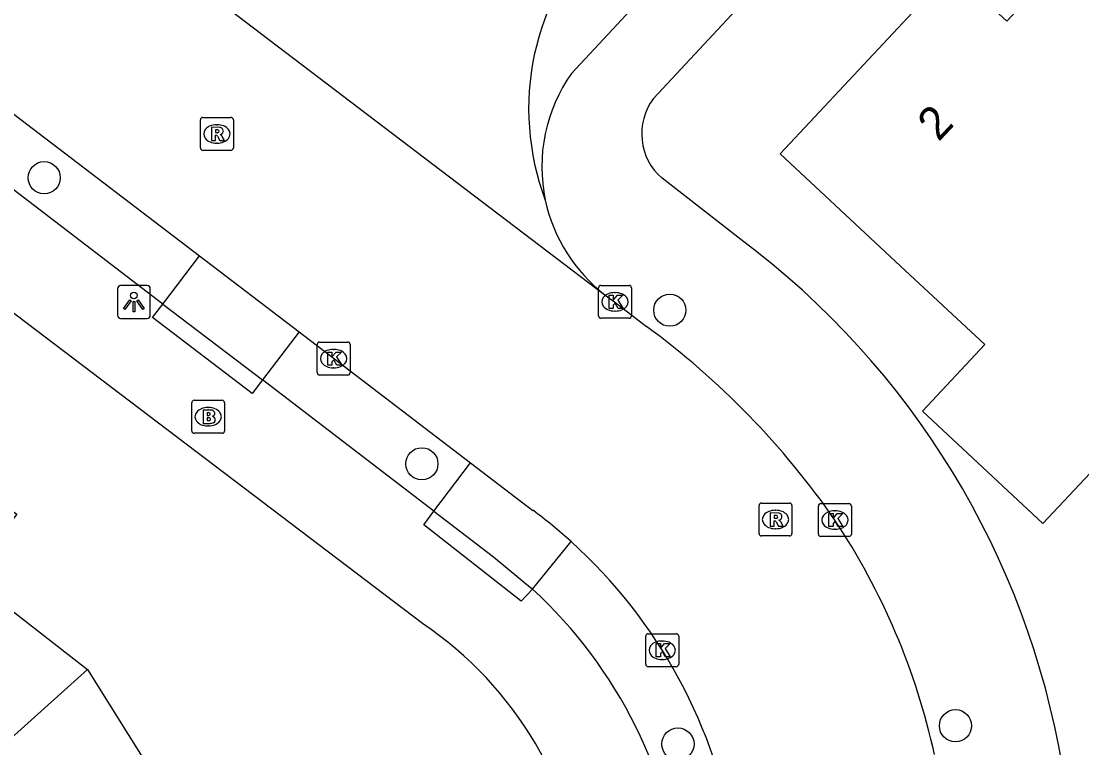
# Model space of a CAD drawing. Extents: x 159628 to 160723, y 388176 to 389416.
# Drawn here: x 160461.73 to 160493.96, y 388611.59 to 388633.66 of the extents above; entities that cross this region are included whole.
import ezdxf

# ---------------------------------------------------------------- set-up
doc = ezdxf.new("R2010")
doc.units = 0
for name, color, linetype in [('IMGEO_Boom', 7, 'Continuous'), ('IMGEO_Brandkraan', 7, 'Continuous'), ('IMGEO_Fietspad_gesloten', 7, 'Continuous'), ('IMGEO_Kolk', 7, 'Continuous'), ('IMGEO_Lichtpunt', 7, 'Continuous'), ('IMGEO_Pand', 7, 'Continuous'), ('IMGEO_Pand_nummerreeks', 7, 'Continuous'), ('IMGEO_Parkeervlak_open', 7, 'Continuous'), ('IMGEO_Rijbaan_lokaal_gesloten', 7, 'Continuous'), ('IMGEO_Rioolput', 7, 'Continuous'), ('IMGEO_Voetpad_open', 7, 'Continuous')]:
    doc.layers.add(name, color=color, linetype=linetype)

msp = doc.modelspace()

# ---------------------------------------------------------------- linework, layer by layer
at = {"layer": 'IMGEO_Boom'}
for centre in [(160462.427, 388628.904), (160481.437, 388624.879), (160473.902, 388620.213), (160490.116, 388612.255), (160481.684, 388611.699)]:
    msp.add_circle(centre, 0.489, dxfattribs=at)
at = {"layer": 'IMGEO_Brandkraan'}
for p, q in [((160466.983, 388622.142), (160467.835, 388622.142)), ((160466.908, 388621.216), (160466.908, 388622.068)), ((160467.396, 388621.922), (160467.421, 388621.922)), ((160467.909, 388622.068), (160467.909, 388621.216)), ((160467.835, 388621.142), (160466.983, 388621.142)), ((160467.419, 388621.362), (160467.394, 388621.362))]:
    msp.add_line(p, q, dxfattribs=at)
for points in [[(160466.983, 388622.142), (160467.835, 388622.142)], [(160466.908, 388621.216), (160466.908, 388622.068)], [(160467.256, 388621.842), (160467.256, 388621.442), (160467.469, 388621.442)], [(160467.487, 388621.842), (160467.256, 388621.842)], [(160467.435, 388621.761), (160467.381, 388621.761), (160467.381, 388621.685)], [(160467.909, 388622.068), (160467.909, 388621.216)], [(160467.381, 388621.685), (160467.434, 388621.685)], [(160467.443, 388621.609), (160467.381, 388621.609), (160467.381, 388621.528)], [(160467.381, 388621.528), (160467.443, 388621.528)], [(160467.835, 388621.142), (160466.983, 388621.142)]]:
    msp.add_lwpolyline(points, dxfattribs=at)
for centre, radius, start, end in [((160466.985, 388622.066), 0.0765, 91.552, 178.448), ((160466.985, 388622.066), 0.0765, 91.552, 178.448), ((160467.833, 388622.066), 0.0765, 1.552, 88.448), ((160467.833, 388622.066), 0.0765, 1.552, 88.448), ((160467.436, 388621.723), 0.0379, 267.8285, 90.9355), ((160467.491, 388621.697), 0.145, 59.4692, 91.5367), ((160467.516, 388621.744), 0.0922, 285.5137, 58.1501), ((160467.444, 388621.568), 0.0404, 269.8759, 90.5077), ((160467.475, 388621.693), 0.251, 268.6676, 293.5347), ((160467.521, 388621.552), 0.105, 301.3115, 78.989), ((160466.985, 388621.218), 0.0765, 181.552, 268.448), ((160466.985, 388621.218), 0.0765, 181.552, 268.448), ((160467.833, 388621.218), 0.0765, 271.552, 358.448), ((160467.833, 388621.218), 0.0765, 271.552, 358.448)]:
    msp.add_arc(centre, radius, start, end, dxfattribs=at)
for centre, major_axis, ratio, start_param, end_param in [((160467.395, 388621.642), (-0.387, 0.002), 0.722429, 4.712389, 7.853982), ((160467.42, 388621.642), (-0.39, 0.002), 0.717154, 1.570796, 4.712389)]:
    msp.add_ellipse(centre, major_axis=major_axis, ratio=ratio, start_param=start_param, end_param=end_param, dxfattribs=at)
at = {"layer": 'IMGEO_Fietspad_gesloten'}
msp.add_lwpolyline([(160557.261, 388716.685), (160500, 388655.208), (160478.454, 388632.075)], dxfattribs=at)
msp.add_arc((160482.428, 388629.241), 4.881, 144.5039, 192.0249, dxfattribs=at)
at = {"layer": 'IMGEO_Kolk'}
for p, q in [((160479.345, 388625.633), (160480.197, 388625.633)), ((160479.27, 388624.707), (160479.27, 388625.559)), ((160479.758, 388625.413), (160479.783, 388625.413)), ((160480.271, 388625.559), (160480.271, 388624.707)), ((160479.781, 388624.853), (160479.756, 388624.853)), ((160480.197, 388624.633), (160479.345, 388624.633)), ((160470.721, 388622.983), (160470.721, 388623.835)), ((160470.796, 388623.909), (160471.648, 388623.909)), ((160471.209, 388623.689), (160471.234, 388623.689)), ((160471.722, 388623.835), (160471.722, 388622.983)), ((160471.232, 388623.129), (160471.207, 388623.129)), ((160471.648, 388622.909), (160470.796, 388622.909)), ((160485.952, 388618.078), (160485.952, 388618.93)), ((160486.027, 388619.004), (160486.879, 388619.004)), ((160486.953, 388618.93), (160486.953, 388618.078)), ((160486.44, 388618.784), (160486.465, 388618.784)), ((160486.463, 388618.224), (160486.438, 388618.224)), ((160486.879, 388618.004), (160486.027, 388618.004)), ((160480.78, 388615.049), (160481.632, 388615.049)), ((160480.705, 388614.123), (160480.705, 388614.975)), ((160481.193, 388614.829), (160481.218, 388614.829)), ((160481.706, 388614.975), (160481.706, 388614.123)), ((160481.632, 388614.049), (160480.78, 388614.049)), ((160481.216, 388614.269), (160481.191, 388614.269))]:
    msp.add_line(p, q, dxfattribs=at)
for points in [[(160479.345, 388625.633), (160480.197, 388625.633)], [(160479.27, 388624.707), (160479.27, 388625.559)], [(160479.591, 388625.333), (160479.714, 388625.333), (160479.714, 388625.182), (160479.844, 388625.333), (160480.008, 388625.333), (160479.862, 388625.182), (160480.015, 388624.933), (160479.863, 388624.933), (160479.778, 388625.097), (160479.714, 388625.03), (160479.714, 388624.933), (160479.591, 388624.933), (160479.591, 388625.333)], [(160480.271, 388625.559), (160480.271, 388624.707)], [(160480.197, 388624.633), (160479.345, 388624.633)], [(160470.721, 388622.983), (160470.721, 388623.835)], [(160470.796, 388623.909), (160471.648, 388623.909)], [(160471.722, 388623.835), (160471.722, 388622.983)], [(160471.042, 388623.609), (160471.165, 388623.609), (160471.165, 388623.458), (160471.295, 388623.609), (160471.459, 388623.609), (160471.313, 388623.458), (160471.466, 388623.209), (160471.314, 388623.209), (160471.229, 388623.373), (160471.165, 388623.306), (160471.165, 388623.209), (160471.042, 388623.209), (160471.042, 388623.609)], [(160471.648, 388622.909), (160470.796, 388622.909)], [(160485.952, 388618.078), (160485.952, 388618.93)], [(160486.027, 388619.004), (160486.879, 388619.004)], [(160486.953, 388618.93), (160486.953, 388618.078)], [(160486.273, 388618.704), (160486.396, 388618.704), (160486.396, 388618.553), (160486.526, 388618.704), (160486.69, 388618.704), (160486.544, 388618.553), (160486.697, 388618.304), (160486.545, 388618.304), (160486.46, 388618.468), (160486.396, 388618.401), (160486.396, 388618.304), (160486.273, 388618.304), (160486.273, 388618.704)], [(160486.879, 388618.004), (160486.027, 388618.004)], [(160480.78, 388615.049), (160481.632, 388615.049)], [(160480.705, 388614.123), (160480.705, 388614.975)], [(160481.026, 388614.749), (160481.149, 388614.749), (160481.149, 388614.598), (160481.279, 388614.749), (160481.443, 388614.749), (160481.297, 388614.598), (160481.45, 388614.349), (160481.298, 388614.349), (160481.213, 388614.513), (160481.149, 388614.446), (160481.149, 388614.349), (160481.026, 388614.349), (160481.026, 388614.749)], [(160481.706, 388614.975), (160481.706, 388614.123)], [(160481.632, 388614.049), (160480.78, 388614.049)]]:
    msp.add_lwpolyline(points, dxfattribs=at)
for centre, start, end in [((160479.347, 388625.557), 91.552, 178.448), ((160479.347, 388625.557), 91.552, 178.448), ((160480.195, 388625.557), 1.552, 88.448), ((160480.195, 388625.557), 1.552, 88.448), ((160479.347, 388624.709), 181.552, 268.448), ((160479.347, 388624.709), 181.552, 268.448), ((160480.195, 388624.709), 271.552, 358.448), ((160480.195, 388624.709), 271.552, 358.448), ((160470.798, 388623.833), 91.552, 178.448), ((160470.798, 388623.833), 91.552, 178.448), ((160471.646, 388623.833), 1.552, 88.448), ((160471.646, 388623.833), 1.552, 88.448), ((160470.798, 388622.985), 181.552, 268.448), ((160470.798, 388622.985), 181.552, 268.448), ((160471.646, 388622.985), 271.552, 358.448), ((160471.646, 388622.985), 271.552, 358.448), ((160486.029, 388618.928), 91.552, 178.448), ((160486.029, 388618.928), 91.552, 178.448), ((160486.877, 388618.928), 1.552, 88.448), ((160486.877, 388618.928), 1.552, 88.448), ((160486.029, 388618.08), 181.552, 268.448), ((160486.029, 388618.08), 181.552, 268.448), ((160486.877, 388618.08), 271.552, 358.448), ((160486.877, 388618.08), 271.552, 358.448), ((160480.782, 388614.973), 91.552, 178.448), ((160480.782, 388614.973), 91.552, 178.448), ((160481.63, 388614.973), 1.552, 88.448), ((160481.63, 388614.973), 1.552, 88.448), ((160480.782, 388614.125), 181.552, 268.448), ((160480.782, 388614.125), 181.552, 268.448), ((160481.63, 388614.125), 271.552, 358.448), ((160481.63, 388614.125), 271.552, 358.448)]:
    msp.add_arc(centre, 0.0765, start, end, dxfattribs=at)
for centre, major_axis, ratio, start_param, end_param in [((160479.757, 388625.133), (-0.387, 0.002), 0.722429, 4.712389, 7.853982), ((160479.782, 388625.133), (-0.39, 0.002), 0.717154, 1.570796, 4.712389), ((160471.208, 388623.409), (-0.387, 0.002), 0.722429, 4.712389, 7.853982), ((160471.233, 388623.409), (-0.39, 0.002), 0.717154, 1.570796, 4.712389), ((160486.439, 388618.504), (-0.387, 0.002), 0.722429, 4.712389, 7.853982), ((160486.464, 388618.504), (-0.39, 0.002), 0.717154, 1.570796, 4.712389), ((160481.192, 388614.549), (-0.387, 0.002), 0.722429, 4.712389, 7.853982), ((160481.217, 388614.549), (-0.39, 0.002), 0.717154, 1.570796, 4.712389)]:
    msp.add_ellipse(centre, major_axis=major_axis, ratio=ratio, start_param=start_param, end_param=end_param, dxfattribs=at)
at = {"layer": 'IMGEO_Lichtpunt'}
for p, q in [((160465.556, 388625.626), (160464.748, 388625.626)), ((160465.556, 388625.626), (160464.748, 388625.626)), ((160464.654, 388625.531), (160464.654, 388624.724)), ((160464.654, 388625.531), (160464.654, 388624.724)), ((160465.65, 388624.724), (160465.65, 388625.531)), ((160465.65, 388624.724), (160465.65, 388625.531)), ((160464.748, 388624.63), (160465.556, 388624.63)), ((160464.748, 388624.63), (160465.556, 388624.63))]:
    msp.add_line(p, q, dxfattribs=at)
for points in [[(160465.028, 388625.195), (160465.067, 388625.167), (160464.879, 388624.905), (160464.841, 388624.932), (160465.028, 388625.195)], [(160465.13, 388625.147), (160465.177, 388625.147), (160465.177, 388624.825), (160465.13, 388624.825), (160465.13, 388625.147)], [(160465.24, 388625.167), (160465.278, 388625.194), (160465.465, 388624.932), (160465.426, 388624.904), (160465.24, 388625.167)]]:
    msp.add_lwpolyline(points, dxfattribs=at)
msp.add_circle((160465.153, 388625.329), 0.0994, dxfattribs=at)
for centre, start, end in [((160464.748, 388625.531), 90, 180), ((160464.748, 388625.531), 90, 180), ((160465.556, 388625.531), 0, 90), ((160465.556, 388625.531), 0, 90), ((160464.748, 388624.724), 180, 270), ((160464.748, 388624.724), 180, 270), ((160465.556, 388624.724), 270, 0), ((160465.556, 388624.724), 270, 360)]:
    msp.add_arc(centre, 0.0946, start, end, dxfattribs=at)
at = {"layer": 'IMGEO_Pand'}
for points in [[(160504.214, 388628.844), (160503.997, 388628.611), (160500.588, 388624.952), (160500, 388625.5), (160499.754, 388625.729), (160494.759, 388620.367), (160494.682, 388620.439), (160492.774, 388618.395), (160489.119, 388621.807), (160491.012, 388623.835), (160488.444, 388626.213), (160484.789, 388629.625), (160490.007, 388635.212), (160491.678, 388633.665), (160495.001, 388637.25), (160495.089, 388637.345)], [(160457.163, 388622.589), (160459.23, 388621.012), (160458.945, 388620.624), (160461.592, 388618.682), (160460.1, 388616.798), (160463.747, 388613.959)], [(160463.747, 388613.959), (160455.569, 388606.624)], [(160463.747, 388613.959), (160466.213, 388610.017), (160468.256, 388611.295), (160469.995, 388608.514), (160470.359, 388608.742), (160471.743, 388606.531)]]:
    msp.add_lwpolyline(points, dxfattribs=at)
at = {"layer": 'IMGEO_Parkeervlak_open'}
for points in [[(160466.036, 388625.067), (160467.149, 388626.526)], [(160470.17, 388624.222), (160469.055, 388622.759)], [(160474.264, 388618.777), (160475.385, 388620.244)], [(160477.267, 388616.407), (160478.436, 388617.85)]]:
    msp.add_lwpolyline(points, dxfattribs=at)
at = {"layer": 'IMGEO_Rijbaan_lokaal_gesloten'}
for points in [[(160463.293, 388637.64), (160479.475, 388625.34)], [(160458.374, 388633.219), (160467.149, 388626.526)], [(160467.149, 388626.526), (160470.17, 388624.222)], [(160479.475, 388625.34), (160479.761, 388625.134), (160480.726, 388624.386)], [(160470.17, 388624.222), (160475.385, 388620.244)], [(160475.385, 388620.244), (160477.279, 388618.799)]]:
    msp.add_lwpolyline(points, dxfattribs=at)
for centre, radius, start, end in [((160485.027, 388631), 7.879, 135.4146, 200.6343), ((160482.47, 388629.248), 4.924, 192.0053, 232.5325), ((160466.078, 388604.398), 24.781, 34.6964, 53.7637), ((160467.852, 388606.126), 15.795, 47.9255, 53.3556), ((160468.871, 388606.819), 21.11, 12.4693, 33.6092), ((160467.929, 388606.216), 15.676, 8.9577, 47.9133)]:
    msp.add_arc(centre, radius, start, end, dxfattribs=at)
at = {"layer": 'IMGEO_Rioolput'}
for p, q in [((160467.173, 388629.809), (160467.173, 388630.661)), ((160467.248, 388630.735), (160468.1, 388630.735)), ((160467.661, 388630.515), (160467.686, 388630.515)), ((160468.174, 388630.661), (160468.174, 388629.809)), ((160467.684, 388629.955), (160467.659, 388629.955)), ((160468.1, 388629.735), (160467.248, 388629.735)), ((160484.148, 388618.094), (160484.148, 388618.946)), ((160484.223, 388619.02), (160485.075, 388619.02)), ((160485.149, 388618.946), (160485.149, 388618.094)), ((160484.636, 388618.8), (160484.661, 388618.8)), ((160484.659, 388618.24), (160484.634, 388618.24)), ((160485.075, 388618.02), (160484.223, 388618.02))]:
    msp.add_line(p, q, dxfattribs=at)
for points in [[(160467.173, 388629.809), (160467.173, 388630.661)], [(160467.248, 388630.735), (160468.1, 388630.735)], [(160468.174, 388630.661), (160468.174, 388629.809)], [(160467.762, 388630.433), (160467.51, 388630.435), (160467.51, 388630.035)], [(160467.51, 388630.035), (160467.634, 388630.035), (160467.634, 388630.197), (160467.645, 388630.197)], [(160467.688, 388630.354), (160467.634, 388630.354), (160467.634, 388630.273)], [(160467.634, 388630.273), (160467.686, 388630.273)], [(160467.692, 388630.168), (160467.763, 388630.035), (160467.903, 388630.035), (160467.838, 388630.161)], [(160468.1, 388629.735), (160467.248, 388629.735)], [(160484.148, 388618.094), (160484.148, 388618.946)], [(160484.223, 388619.02), (160485.075, 388619.02)], [(160485.149, 388618.946), (160485.149, 388618.094)], [(160484.737, 388618.718), (160484.485, 388618.72), (160484.485, 388618.32)], [(160484.663, 388618.639), (160484.609, 388618.639), (160484.609, 388618.558)], [(160484.609, 388618.558), (160484.661, 388618.558)], [(160484.485, 388618.32), (160484.609, 388618.32), (160484.609, 388618.482), (160484.62, 388618.482)], [(160484.667, 388618.453), (160484.738, 388618.32), (160484.878, 388618.32), (160484.813, 388618.446)], [(160485.075, 388618.02), (160484.223, 388618.02)]]:
    msp.add_lwpolyline(points, dxfattribs=at)
for centre, radius, start, end in [((160467.25, 388630.659), 0.0765, 91.552, 178.448), ((160467.25, 388630.659), 0.0765, 91.552, 178.448), ((160468.098, 388630.659), 0.0765, 1.552, 88.448), ((160468.098, 388630.659), 0.0765, 1.552, 88.448), ((160467.644, 388630.144), 0.0533, 26.0293, 88.6989), ((160467.67, 388630.462), 0.19, 274.7715, 282.9687), ((160467.694, 388630.258), 0.0964, 77.0061, 93.1865), ((160467.708, 388630.315), 0.0378, 276.6634, 79.6772), ((160467.761, 388630.323), 0.109, 350.3612, 89.416), ((160467.759, 388630.323), 0.112, 277.5842, 350.9817), ((160467.743, 388630.108), 0.108, 29.5134, 73.7905), ((160467.25, 388629.811), 0.0765, 181.552, 268.448), ((160467.25, 388629.811), 0.0765, 181.552, 268.448), ((160468.098, 388629.811), 0.0765, 271.552, 358.448), ((160468.098, 388629.811), 0.0765, 271.552, 358.448), ((160484.225, 388618.944), 0.0765, 91.552, 178.448), ((160484.225, 388618.944), 0.0765, 91.552, 178.448), ((160485.073, 388618.944), 0.0765, 1.552, 88.448), ((160485.073, 388618.944), 0.0765, 1.552, 88.448), ((160484.645, 388618.747), 0.19, 274.7715, 282.9687), ((160484.669, 388618.543), 0.0964, 77.0061, 93.1865), ((160484.683, 388618.6), 0.0378, 276.6634, 79.6772), ((160484.736, 388618.608), 0.109, 350.3612, 89.416), ((160484.734, 388618.608), 0.112, 277.5842, 350.9817), ((160484.619, 388618.429), 0.0533, 26.0293, 88.6989), ((160484.718, 388618.393), 0.108, 29.5134, 73.7905), ((160484.225, 388618.096), 0.0765, 181.552, 268.448), ((160484.225, 388618.096), 0.0765, 181.552, 268.448), ((160485.073, 388618.096), 0.0765, 271.552, 358.448), ((160485.073, 388618.096), 0.0765, 271.552, 358.448)]:
    msp.add_arc(centre, radius, start, end, dxfattribs=at)
for centre, major_axis, ratio, start_param, end_param in [((160467.66, 388630.235), (-0.387, 0.002), 0.722429, 4.712389, 7.853982), ((160467.685, 388630.235), (-0.39, 0.002), 0.717154, 1.570796, 4.712389), ((160484.635, 388618.52), (-0.387, 0.002), 0.722429, 4.712389, 7.853982), ((160484.66, 388618.52), (-0.39, 0.002), 0.717154, 1.570796, 4.712389)]:
    msp.add_ellipse(centre, major_axis=major_axis, ratio=ratio, start_param=start_param, end_param=end_param, dxfattribs=at)
at = {"layer": 'IMGEO_Voetpad_open'}
for points in [[(160480.943, 388631.314), (160500, 388651.764), (160560.212, 388716.376)], [(160473.922, 388615.363), (160452.411, 388631.678), (160445.015, 388637.348)], [(160466.036, 388625.067), (160457.268, 388631.77)], [(160483.598, 388627.023), (160481.202, 388628.889)], [(160469.055, 388622.759), (160468.745, 388622.352), (160465.721, 388624.654), (160466.036, 388625.067)], [(160466.036, 388625.067), (160469.055, 388622.759)], [(160474.264, 388618.777), (160469.055, 388622.759)], [(160477.267, 388616.407), (160476.915, 388616.037), (160473.963, 388618.356), (160474.264, 388618.777)], [(160474.264, 388618.777), (160476.081, 388617.388), (160477.267, 388616.407)]]:
    msp.add_lwpolyline(points, dxfattribs=at)
for centre, radius, start, end in [((160482.362, 388630.239), 1.78, 142.859, 229.3336), ((160468.548, 388606.852), 25.166, 9.5622, 53.2726), ((160467.514, 388605.819), 14.395, 5.5048, 47.3511), ((160467.589, 388605.976), 11.324, 4.9038, 55.9934)]:
    msp.add_arc(centre, radius, start, end, dxfattribs=at)

# ---------------------------------------------------------------- texts
at = {"layer": 'IMGEO_Pand_nummerreeks'}
msp.add_text('2', height=1, rotation=46.9539, dxfattribs=at).set_placement((160489.605, 388629.977))

doc.saveas('drawing.dxf')
